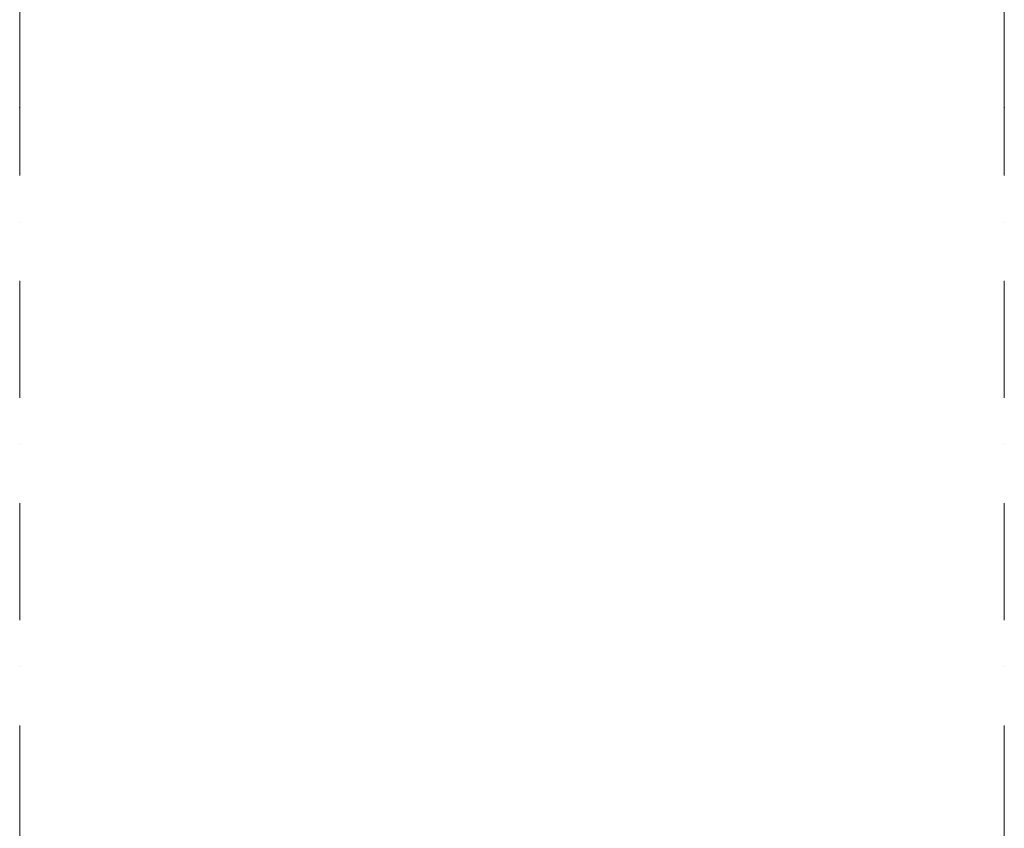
# Model space of a CAD drawing. Header units: millimetres. Extents: x -1465 to 393277, y -3788 to 454312.
# Tile 651 of 656: x 372523 to 375493, y 231711 to 234150. Entities that reach past the tile are written whole.
import ezdxf

# ---------------------------------------------------------------- set-up
doc = ezdxf.new("R2010")
doc.units = ezdxf.units.MM
doc.linetypes.add('Kropki i Kreski', pattern=[6.702778, 3.527778, -1.763889, 0, -1.411111])
doc.layers.add('Konstrukcja - Siatka mod', color=8, linetype='Continuous')

msp = doc.modelspace()

# ---------------------------------------------------------------- linework, layer by layer
at = {"layer": 'Konstrukcja - Siatka mod', "color": 8, "linetype": 'Kropki i Kreski', "lineweight": 13, "ltscale": 100}
for p, q in [((372522.9, 233884.8), (372522.9, 234884.8)), ((375492.9, 233884.8), (375492.9, 234884.8)), ((372522.9, 216920), (372522.9, 233884.8)), ((375492.9, 216920), (375492.9, 233884.8))]:
    msp.add_line(p, q, dxfattribs=at)
for p in [(372522.9, 233884.8), (372522.9, 233884.8), (375492.9, 233884.8), (375492.9, 233884.8)]:
    msp.add_point(p, dxfattribs=at)

doc.saveas('drawing.dxf')
